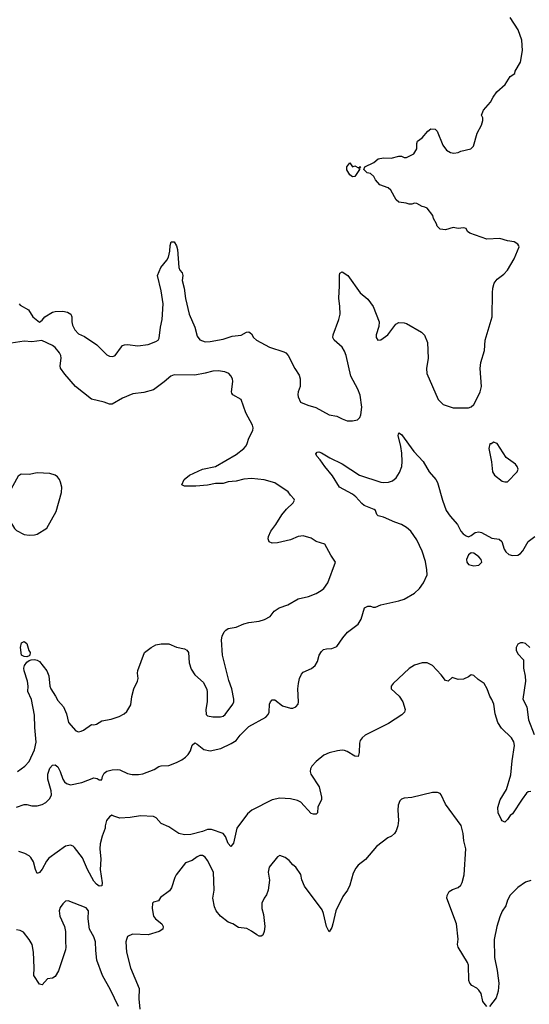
# Model space of a CAD drawing. Header units: inches. Extents: x 1834610 to 2027685, y 642842 to 774116.
# Tile 461 of 632: x 1925676 to 1929619, y 740947 to 748570. Entities that reach past the tile are written whole.
import ezdxf

# ---------------------------------------------------------------- set-up
doc = ezdxf.new("R2010")
doc.units = ezdxf.units.IN
doc.header["$MEASUREMENT"] = 0
doc.layers.add('B9724', color=7, linetype='Continuous')

msp = doc.modelspace()

# ---------------------------------------------------------------- linework, layer by layer
at = {"layer": 'B9724', "color": 5}
for points, elevation in [([(1925670.8, 746370), (1925679.9, 746359.9), (1925742.8, 746322.8), (1925776, 746270), (1925830, 746226.8), (1925850, 746242.8), (1925869.8, 746270.2), (1925930, 746306.5), (1925950, 746311.3), (1926010, 746313.7), (1926046.6, 746306.6), (1926070.7, 746290), (1926078, 746270), (1926078.4, 746230), (1926084.4, 746204.4), (1926102.4, 746170), (1926130, 746138), (1926176.9, 746116.9), (1926273.2, 746053.2), (1926350, 745974.9), (1926370, 745964.4), (1926397.2, 745962.8), (1926415.1, 745970), (1926462.5, 746037.5), (1926472.3, 746047.7), (1926486.6, 746053.4), (1926510, 746055.5), (1926590, 746045.5), (1926670, 746055.8), (1926730, 746079.5), (1926746.6, 746090), (1926755.8, 746104.2), (1926765.1, 746190), (1926778.8, 746250), (1926787, 746370), (1926770.8, 746470), (1926742.4, 746590), (1926768.9, 746651.1), (1926813.1, 746706.9), (1926826, 746730), (1926836.6, 746776.6), (1926839.3, 746820.7), (1926849, 746850), (1926870, 746850.8), (1926890, 746818), (1926898, 746790), (1926906.7, 746650), (1926915.5, 746630), (1926933.4, 746610), (1926939.1, 746590), (1926932.7, 746550), (1926948.2, 746490), (1926958.7, 746410), (1926987, 746290), (1927030.2, 746190.2), (1927050, 746118.8), (1927070, 746090.6), (1927110, 746077), (1927150, 746077.4), (1927250, 746096.9), (1927319.4, 746120.6), (1927390, 746127.2), (1927430, 746151.7), (1927450, 746153.4), (1927470, 746137.6), (1927484.7, 746110), (1927509.2, 746089.2), (1927610, 746035.4), (1927718.6, 745998.6), (1927734, 745990), (1927753.4, 745970), (1927804.4, 745870), (1927837.2, 745817.2), (1927846.7, 745790), (1927846, 745730), (1927830.3, 745690), (1927829, 745669), (1927830.3, 745650), (1927849.3, 745609.3), (1927904.3, 745584.3), (1927967.3, 745567.3), (1928070, 745510.3), (1928130, 745500.3), (1928170, 745478.7), (1928210, 745464.9), (1928250, 745463.8), (1928290, 745473), (1928307, 745490), (1928316.3, 745510), (1928324, 745570), (1928310, 745662), (1928291.5, 745710), (1928237.4, 745810), (1928201.5, 745970), (1928190, 746003.7), (1928170, 746033.3), (1928109.5, 746090), (1928099.6, 746110), (1928102.4, 746130), (1928145.7, 746250), (1928154.7, 746290), (1928154.3, 746350), (1928144.9, 746415.1), (1928151.6, 746510), (1928149.6, 746590), (1928152.9, 746607.1), (1928170, 746617.3), (1928215.5, 746590), (1928310, 746456), (1928370, 746406), (1928410.7, 746350), (1928457.3, 746230), (1928455.3, 746195.3), (1928433.4, 746130), (1928435.5, 746110), (1928448, 746090), (1928470, 746090.8), (1928524, 746130), (1928586.5, 746213.5), (1928610, 746225.5), (1928650, 746223.8), (1928670, 746217.1), (1928784.7, 746150), (1928807.1, 746127.1), (1928830.8, 746070), (1928836.3, 745950), (1928824, 745870), (1928826.8, 745830), (1928914.8, 745630), (1928952, 745590), (1929030, 745566), (1929150, 745564.7), (1929170, 745572), (1929188.9, 745591.1), (1929209.4, 745630.6), (1929239, 745690), (1929249.2, 745730), (1929239.5, 745870), (1929245.4, 745914.6), (1929272, 746010), (1929277, 746090), (1929331.8, 746270), (1929335.3, 746455.3), (1929338, 746490), (1929347.8, 746530), (1929370, 746562), (1929421, 746599), (1929450, 746630.8), (1929502, 746718), (1929542, 746810), (1929539.1, 746819.1), (1929531.5, 746831.5), (1929502, 746850), (1929450, 746858.4), (1929390, 746876.2), (1929289.6, 746869.6), (1929158, 746918), (1929141.2, 746930), (1929130, 746952.7), (1929110, 746959.3), (1929070, 746952.3), (1929030, 746961.2), (1928970, 746943.7), (1928930, 746949.3), (1928905.2, 746970), (1928901.2, 746990), (1928879, 747030), (1928872.9, 747052.9), (1928828.7, 747110), (1928810, 747119.3), (1928790, 747122.7), (1928750, 747146.6), (1928730, 747149.3), (1928710, 747141.2), (1928690, 747141.2), (1928666, 747150), (1928610, 747157.2), (1928590, 747175.3), (1928549, 747250), (1928526.8, 747266.8), (1928462, 747290), (1928428.7, 747330), (1928416.5, 747356.5), (1928390, 747378), (1928364.7, 747384.7), (1928338, 747410), (1928346, 747430), (1928416.4, 747463.6), (1928450, 747491.3), (1928490, 747501), (1928550, 747498), (1928610, 747512), (1928630, 747512), (1928650, 747502), (1928670, 747502), (1928726, 747530), (1928748, 747570), (1928748, 747610), (1928755.3, 747630), (1928790, 747656), (1928833.6, 747706.4), (1928856.4, 747723.6), (1928890, 747722), (1928906.4, 747706.4), (1928950, 747598), (1928979.8, 747559.8), (1929010, 747541), (1929036, 747536), (1929070, 747541), (1929090, 747551), (1929166, 747570), (1929188, 747590), (1929215.3, 747690), (1929250, 747754), (1929259, 747790), (1929259, 747810), (1929249, 747830), (1929264, 747870), (1929319, 747930), (1929339, 747970), (1929368.7, 748010), (1929431.9, 748068.1), (1929470, 748131), (1929508, 748152), (1929508.7, 748170), (1929550, 748242), (1929566.6, 748330), (1929562.4, 748410), (1929534, 748490), (1929470, 748586.6)], 480), ([(1925659, 742750), (1925715.3, 742790), (1925750, 742826), (1925790, 742916.3), (1925802.8, 742977.2), (1925792.7, 743090), (1925790, 743186), (1925767.9, 743307.9), (1925738, 743370), (1925740.3, 743410), (1925735.4, 743450), (1925709.7, 743530), (1925708, 743550), (1925713.6, 743570), (1925730, 743594.8), (1925750, 743607.7), (1925765.6, 743614.4), (1925790, 743616.3), (1925810, 743612.4), (1925830, 743601.6), (1925886.7, 743530), (1925901.6, 743490), (1925908.5, 743410), (1925916.5, 743390), (1925953.5, 743333.5), (1925970, 743299.3), (1926014.4, 743250), (1926036.7, 743196.7), (1926053.4, 743130), (1926110, 743064.9), (1926130, 743057.3), (1926150, 743060.7), (1926170, 743070.6), (1926230, 743112.2), (1926250, 743110.4), (1926270, 743114.9), (1926310, 743141.6), (1926384.5, 743155.5), (1926445.2, 743174.8), (1926484, 743196), (1926504.7, 743215.3), (1926535.5, 743264.5), (1926543.6, 743330), (1926558.3, 743390), (1926587.8, 743450), (1926593, 743470), (1926587, 743510), (1926590, 743532), (1926642, 743670), (1926694, 743710), (1926729, 743730), (1926770, 743738.4), (1926830, 743737.1), (1926890, 743713), (1926950, 743699.1), (1926968.1, 743688.1), (1926980.7, 743670), (1926986.4, 743590), (1927002, 743542), (1927030, 743497.3), (1927099.1, 743439.1), (1927123.5, 743383.5), (1927127.1, 743367.1), (1927125.5, 743290), (1927114.9, 743230), (1927119.1, 743190), (1927130, 743180.5), (1927170, 743172.7), (1927230, 743172.7), (1927250, 743178), (1927266, 743190), (1927324.5, 743270), (1927331.8, 743290), (1927332, 743310), (1927317, 743390), (1927293.4, 743453.4), (1927244.5, 743650), (1927236.2, 743770), (1927242, 743798), (1927258, 743830), (1927270, 743844), (1927290, 743856.3), (1927350, 743868), (1927410, 743892.7), (1927450, 743902.4), (1927530, 743912.7), (1927570, 743926.4), (1927612.7, 743950), (1927645.1, 743990), (1927682.9, 744017.1), (1927750, 744040.9), (1927830, 744086.7), (1927910, 744104.9), (1927970, 744128), (1928009.2, 744150), (1928030, 744167.3), (1928060.9, 744210), (1928119, 744370), (1928083.9, 744423.9), (1928037.2, 744510), (1927969.6, 744529.6), (1927930, 744555.1), (1927870, 744572.7), (1927850, 744572.3), (1927830, 744569.4), (1927770, 744544.2), (1927670, 744520.7), (1927630, 744517.2), (1927606.6, 744526.6), (1927599, 744550), (1927601.2, 744570), (1927618, 744610), (1927659, 744661), (1927703.2, 744736.8), (1927739.8, 744780.2), (1927791.6, 744830), (1927801.2, 744850), (1927798.6, 744858.6), (1927770, 744888.7), (1927753.6, 744913.6), (1927650, 744984.5), (1927567.2, 745007.2), (1927470, 745018.4), (1927410, 745013.5), (1927350, 744996.8), (1927290, 744992.1), (1927250, 744979.4), (1927190, 744979.8), (1927130, 744965), (1927037.8, 744957.8), (1926950, 744957.2), (1926930, 744968), (1926949, 745010), (1926990, 745043), (1927090, 745090.4), (1927190, 745111.8), (1927350, 745204.4), (1927410, 745250.4), (1927427.6, 745270), (1927436.9, 745290), (1927449.4, 745330), (1927480.5, 745390), (1927482.4, 745410), (1927478, 745430), (1927425.2, 745525.2), (1927390, 745629), (1927325.6, 745665.6), (1927317.5, 745677.5), (1927314.5, 745690), (1927325.1, 745770), (1927321.6, 745790), (1927310, 745813.2), (1927293.2, 745830), (1927263.5, 745843.5), (1927210.7, 745850.7), (1927170, 745849.8), (1927110, 745832.1), (1927030, 745816.8), (1926870, 745819.3), (1926845.7, 745810), (1926794.1, 745765.9), (1926710, 745704.4), (1926635.2, 745684.8), (1926550, 745673.5), (1926470, 745639.8), (1926390, 745594), (1926370, 745592), (1926329.1, 745609.1), (1926230, 745633.1), (1926107.2, 745730), (1926025.1, 745825.1), (1925992, 745872), (1925987.6, 745890), (1925997, 745950), (1925994, 745970), (1925984.5, 745990), (1925950, 746031.6), (1925930, 746047.6), (1925846.8, 746086.8), (1925770, 746076.8), (1925710, 746079.8), (1925610, 746065.1)], 480), ([(1925650, 742472.9), (1925710, 742492.9), (1925730, 742494.7), (1925770, 742484.2), (1925810, 742484.2), (1925850, 742494.2), (1925879, 742510), (1925910, 742541.1), (1925921.7, 742570), (1925919.4, 742599.4), (1925894.2, 742690), (1925893.8, 742730), (1925910, 742776.4), (1925930, 742799.3), (1925950, 742801.6), (1925970, 742786.4), (1925988.3, 742750), (1926009.4, 742690), (1926022.3, 742670), (1926037.5, 742657.5), (1926070, 742647.3), (1926156.1, 742663.9), (1926250, 742699.4), (1926275.6, 742695.6), (1926290, 742685.5), (1926310, 742684.7), (1926315.4, 742710), (1926330, 742735.8), (1926349.1, 742750.9), (1926390, 742763.2), (1926430, 742765.4), (1926450, 742761.3), (1926510, 742735.1), (1926547, 742727), (1926594.3, 742725.7), (1926629.4, 742730.6), (1926715.3, 742764.7), (1926752.1, 742787.9), (1926770, 742793.2), (1926830, 742795), (1926890, 742818.2), (1926930, 742839.5), (1926959.9, 742860.1), (1926979.5, 742880.5), (1926996.8, 742910), (1927010, 742953.4), (1927030, 742970.3), (1927050, 742961.7), (1927100.6, 742920.6), (1927150, 742909.4), (1927232.9, 742927), (1927313.3, 742966.7), (1927350.7, 742990), (1927381.1, 743030), (1927450, 743097.4), (1927580.3, 743170), (1927597.8, 743190), (1927605.8, 743210), (1927609, 743271), (1927616.9, 743290), (1927630, 743304.4), (1927650, 743303.1), (1927710, 743259), (1927770, 743238.9), (1927790, 743239.5), (1927813.3, 743250), (1927829.6, 743270), (1927833.5, 743290), (1927829.3, 743390), (1927832.2, 743430), (1927840.6, 743470), (1927855.8, 743504.2), (1927870, 743519.6), (1927932.9, 743547.1), (1927962.9, 743570), (1927979.5, 743600.5), (1927994, 743650), (1928010, 743679.3), (1928026.4, 743693.6), (1928050, 743699.5), (1928090, 743700.9), (1928130, 743716.5), (1928175.3, 743784.7), (1928211.9, 743828.1), (1928294, 743890), (1928316.9, 743930), (1928344, 744016), (1928371, 744029), (1928390, 744030.3), (1928410, 744022.7), (1928430, 744021.7), (1928470, 744040.8), (1928610, 744070.1), (1928650, 744084.1), (1928730, 744129.5), (1928770, 744166.7), (1928800.4, 744210), (1928827.8, 744272.2), (1928827, 744310), (1928814.9, 744374.9), (1928790, 744456.2), (1928750, 744542.4), (1928703.5, 744610), (1928670, 744638), (1928630, 744661.5), (1928578.8, 744678.8), (1928490, 744719.4), (1928449.4, 744730), (1928439.1, 744739.1), (1928427.8, 744770), (1928418.2, 744778.2), (1928342.2, 744810), (1928323.7, 744823.7), (1928276.8, 744876.8), (1928250, 744895.8), (1928149.8, 744949.8), (1928097.4, 745037.4), (1928036.4, 745110), (1928001.3, 745161.3), (1927974, 745190), (1927966.6, 745210), (1927978, 745222), (1927990, 745225.5), (1928010, 745216.4), (1928076.9, 745176.9), (1928170, 745131), (1928304.5, 745044.5), (1928469.8, 744990.2), (1928493.2, 744986.8), (1928530.6, 744989.4), (1928560.4, 744999.6), (1928590, 745023.7), (1928615.1, 745064.9), (1928631.9, 745110), (1928636.4, 745150), (1928633.4, 745213.4), (1928626.2, 745266.2), (1928604.5, 745350), (1928610, 745370.8), (1928630, 745358.8), (1928726, 745226), (1928798, 745150), (1928844.2, 745070), (1928896.5, 745010), (1928907.6, 744987.6), (1928947, 744850), (1928976.8, 744770), (1929005.8, 744725.8), (1929062.7, 744662.7), (1929090, 744610.6), (1929108.2, 744590), (1929130, 744573.4), (1929150, 744566.8), (1929170, 744576), (1929200.1, 744599.9), (1929230, 744604.9), (1929250, 744600.5), (1929330, 744554.9), (1929387.3, 744547.3), (1929406, 744530), (1929424.9, 744470), (1929437.3, 744450), (1929461, 744430), (1929490, 744420.5), (1929530, 744423.8), (1929550, 744436.3), (1929570, 744458.8), (1929611.1, 744528.9), (1929660.9, 744570)], 460), ([(1929624, 743710), (1929590, 743739.3), (1929570, 743746), (1929550, 743746), (1929530, 743736), (1929517.3, 743710), (1929517.3, 743690), (1929530, 743661), (1929573.2, 743613.2), (1929574.4, 743550), (1929587.3, 743487.3), (1929588.8, 743450), (1929570.2, 743310), (1929599.7, 743250), (1929612.6, 743150), (1929656.6, 743036.6)], 460), ([(1929630, 742594.3), (1929610, 742591.3), (1929598, 742582), (1929563.4, 742536.6), (1929490, 742422.7), (1929471, 742410), (1929450, 742378), (1929430, 742358), (1929410, 742368), (1929401.6, 742381.6), (1929379.5, 742430), (1929374.5, 742470), (1929393.7, 742530), (1929443.4, 742610), (1929477, 742723), (1929486.7, 742833.3), (1929504.3, 742950), (1929498.3, 742978.3), (1929481, 743010), (1929405.2, 743085.2), (1929375.7, 743130), (1929356.4, 743196.4), (1929344.5, 743270), (1929330, 743307.6), (1929313, 743333), (1929294.3, 743390), (1929269.5, 743430), (1929222.3, 743462.3), (1929190, 743493.2), (1929170, 743499), (1929150, 743481.2), (1929110, 743464), (1929070, 743462), (1929022, 743478), (1928990.7, 743449.3), (1928970, 743455.3), (1928938, 743498), (1928869.6, 743570), (1928830, 743589.8), (1928789.4, 743590.6), (1928730, 743572.8), (1928690, 743547.3), (1928565.8, 743430), (1928550.3, 743410), (1928550.3, 743390), (1928613.1, 743333.1), (1928640.1, 743290), (1928659.7, 743230), (1928653.6, 743210), (1928632.9, 743187.1), (1928530, 743121.6), (1928350.2, 743030), (1928324.6, 743010), (1928310.2, 742990), (1928304.4, 742970), (1928303, 742897), (1928293.7, 742866.3), (1928270, 742868.7), (1928210, 742905), (1928190, 742912.1), (1928170, 742914.9), (1928134, 742910), (1928070, 742893.4), (1928030, 742874.8), (1927970, 742828), (1927937.1, 742790), (1927926.8, 742770), (1927923.9, 742750), (1927927.8, 742730), (1927993.8, 742630), (1928012.4, 742550), (1928010.4, 742529.6), (1927983.4, 742476.6), (1927981, 742430), (1927970, 742419), (1927950, 742418), (1927930, 742423.7), (1927851.4, 742511.4), (1927826.3, 742526.3), (1927770, 742538.9), (1927690, 742543.1), (1927630, 742531.4), (1927470.8, 742449.2), (1927437.7, 742422.3), (1927356, 742310), (1927330, 742195.3), (1927310, 742169.2), (1927290, 742192.3), (1927267.4, 742247.4), (1927250, 742268.3), (1927159.3, 742299.3), (1927130, 742300.5), (1927090, 742284.9), (1926998.8, 742261.2), (1926950, 742259.4), (1926906.6, 742270), (1926830, 742322.3), (1926770, 742346), (1926730.7, 742390.7), (1926710, 742401.4), (1926610, 742407.6), (1926530, 742392.8), (1926450, 742389.5), (1926403, 742403), (1926387.7, 742412.3), (1926370, 742399), (1926348.4, 742370), (1926337, 742330), (1926338, 742310), (1926313.7, 742250), (1926298, 742190), (1926294.6, 742150), (1926303.6, 742070), (1926299.5, 741990), (1926312.8, 741887.2), (1926310, 741864), (1926290, 741862.9), (1926270, 741876.2), (1926250, 741899.6), (1926201, 741990), (1926160.8, 742080.8), (1926100.9, 742160.9), (1926090, 742171.8), (1926070, 742179.3), (1926030, 742171.7), (1925902.1, 742077.9), (1925884.1, 742055.9), (1925850, 741993.6), (1925830, 741967), (1925810, 741959.3), (1925796.9, 741990), (1925782.4, 742050), (1925762.5, 742082.5), (1925750, 742096), (1925716, 742116), (1925670, 742130.6)], 460), ([(1929290, 740929.3), (1929260.9, 740970), (1929246, 741030), (1929230, 741057.2), (1929212.9, 741072.9), (1929173.6, 741093.6), (1929159.3, 741110), (1929152.5, 741132.5), (1929149.6, 741250), (1929141.6, 741270), (1929068.3, 741390), (1929064, 741410), (1929069.7, 741450.3), (1929056.4, 741570), (1928981.7, 741770), (1928982.4, 741790), (1928999.6, 741820.4), (1929024.4, 741835.6), (1929070, 741850.4), (1929090, 741870.6), (1929099.1, 741890), (1929116.4, 741950), (1929126.9, 742150), (1929112.5, 742212.5), (1929107.1, 742270), (1929091.7, 742331.7), (1928970, 742496), (1928938.4, 742570), (1928930, 742579.5), (1928910, 742586), (1928870, 742585.7), (1928710, 742548.4), (1928650, 742542.9), (1928630, 742534.5), (1928618.3, 742521.7), (1928603.8, 742490), (1928601.6, 742450), (1928606.4, 742370), (1928602.4, 742330), (1928588.2, 742290), (1928574.9, 742270), (1928553, 742250), (1928525.3, 742234.8), (1928437.3, 742170), (1928351.6, 742068.5), (1928295.8, 742024.2), (1928277.8, 742002.2), (1928257.5, 741962.5), (1928229.2, 741870.8), (1928211.6, 741830), (1928177.1, 741782.9), (1928121.7, 741670), (1928099.3, 741570), (1928090, 741542), (1928070, 741509.3), (1928050, 741548.7), (1928027.6, 741650), (1928017.4, 741677.4), (1927880.7, 741860.7), (1927858.7, 741910), (1927850, 741953.2), (1927812.7, 742010), (1927790, 742026), (1927760.1, 742060.1), (1927730, 742084.5), (1927690, 742099.3), (1927670, 742089.3), (1927606, 742010), (1927598.8, 741970), (1927608, 741908), (1927599.3, 741830), (1927585.5, 741794.5), (1927567.7, 741770), (1927550.4, 741729.6), (1927550.4, 741690), (1927562.5, 741642.5), (1927573.4, 741550), (1927568.4, 741510), (1927556.7, 741483.3), (1927545.2, 741474.8), (1927530, 741475.6), (1927510, 741485.1), (1927470, 741514.7), (1927433.4, 741533.4), (1927370, 741540.7), (1927325.2, 741570), (1927290, 741582.9), (1927230, 741629.6), (1927196.9, 741670), (1927182.6, 741702.6), (1927169.7, 741770), (1927180.8, 741830), (1927175.5, 741970), (1927130, 742059.6), (1927110, 742086.6), (1927090, 742098), (1927070, 742098), (1927050, 742089.7), (1927010, 742061.3), (1926958, 742042), (1926887.4, 741950), (1926876.9, 741930), (1926851.4, 741848.6), (1926834.6, 741825.4), (1926764.9, 741775.1), (1926750, 741748.7), (1926710, 741737.2), (1926704, 741730), (1926701.6, 741690), (1926710.4, 741630), (1926725.5, 741610), (1926775.5, 741570), (1926785.5, 741550), (1926782.8, 741530), (1926756, 741510), (1926670, 741484.1), (1926548.6, 741491.4), (1926510, 741472), (1926502, 741450), (1926498, 741430), (1926501.3, 741350), (1926533.2, 741230), (1926599.7, 741070), (1926596.9, 740990), (1926604.2, 740910)], 480), ([(1929630, 741905.6), (1929590, 741892), (1929530, 741852), (1929470, 741792.3), (1929450, 741754), (1929438.9, 741710), (1929410, 741669.6), (1929390, 741623.7), (1929367.8, 741550), (1929347.2, 741450), (1929350.2, 741310.2), (1929371.8, 741210), (1929379.1, 741150), (1929382.6, 741110), (1929379.3, 741050), (1929363.8, 740996.2), (1929310, 740929)], 480), ([(1926440.2, 740930), (1926378.9, 741058.9), (1926317, 741170), (1926273.3, 741290), (1926263.8, 741363.8), (1926261.3, 741430), (1926250, 741469.6), (1926216.4, 741530), (1926206.3, 741610), (1926207.3, 741670), (1926190, 741694.5), (1926050, 741749.3), (1926030, 741745.2), (1926010, 741726), (1925990, 741697.2), (1925981.3, 741670), (1925985.3, 741630), (1926021.1, 741550), (1926030.3, 741510), (1926028.8, 741430), (1926033.7, 741390), (1926030.3, 741370), (1925974.7, 741205.3), (1925950, 741162), (1925930, 741149.2), (1925890, 741145.2), (1925850, 741099), (1925830, 741104), (1925785.1, 741170), (1925787.3, 741230), (1925781.3, 741350), (1925771.3, 741410), (1925749.6, 741450), (1925706, 741506), (1925679.6, 741519.6), (1925650, 741524.5)], 480)]:
    msp.add_lwpolyline(points, dxfattribs=dict(at, elevation=elevation))
for points, elevation in [([(1928250, 747431.3), (1928270, 747438), (1928298, 747422), (1928310, 747434), (1928314, 747430), (1928302, 747418), (1928304.7, 747410), (1928270, 747355.3), (1928250, 747354), (1928230, 747369), (1928206.6, 747406.6), (1928206, 747430), (1928230, 747462)], 480), ([(1929342, 745298), (1929326, 745286), (1929314, 745286), (1929306, 745250), (1929327.3, 745147.3), (1929335.5, 745070), (1929350, 745044), (1929410, 744997.3), (1929430, 744990.8), (1929450, 744991), (1929525.2, 745070), (1929532.3, 745090), (1929526.6, 745110), (1929512.3, 745130), (1929441.2, 745181.2), (1929370, 745288)], 480), ([(1925810, 745062.4), (1925750, 745049.6), (1925687.6, 745052.4), (1925664.7, 745035.3), (1925594, 744910), (1925577.1, 744870), (1925564, 744750), (1925634.8, 744630), (1925650, 744614.8), (1925710, 744584.9), (1925750, 744578), (1925790, 744580.5), (1925810, 744587.7), (1925886.6, 744633.4), (1925957.5, 744762.5), (1925999.5, 744910), (1926000.7, 744950), (1925992, 744990), (1925984.2, 745010), (1925969.4, 745030), (1925950, 745043.6), (1925910, 745057)], 520), ([(1929170, 744442), (1929150, 744427), (1929134, 744390), (1929136.1, 744370), (1929150, 744351.8), (1929190, 744341.6), (1929230, 744346.5), (1929253.1, 744370), (1929247.8, 744390), (1929230, 744411.5), (1929190, 744440.7)], 460), ([(1925730, 743636), (1925710, 743639.3), (1925689.6, 743650), (1925682, 743710), (1925690, 743744.7), (1925705.4, 743754.6), (1925710, 743756.3), (1925730, 743741), (1925746.2, 743686.2), (1925755.5, 743670), (1925754.8, 743650), (1925750, 743644)], 480)]:
    msp.add_lwpolyline(points, close=True, dxfattribs=dict(at, elevation=elevation))

doc.saveas('drawing.dxf')
